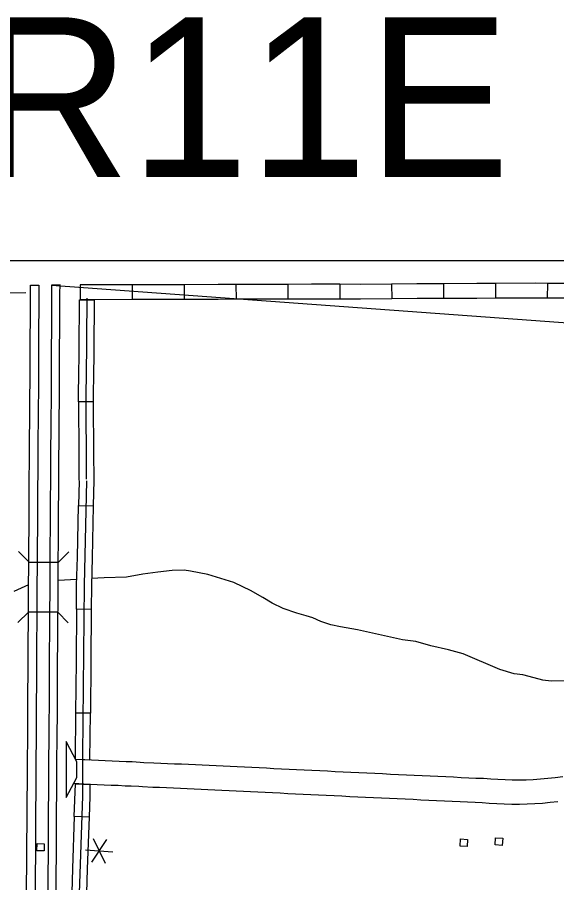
# Model space of a CAD drawing. Extents: x 1366406 to 1373462, y 376856 to 381998.
# Drawn here: x 1369350.8 to 1369439.7, y 380265.6 to 380408.2 of the extents above; entities that cross this region are included whole.
import ezdxf

# ---------------------------------------------------------------- set-up
doc = ezdxf.new("R2010")
doc.units = 0
for name, color, linetype in [('10', 7, 'Continuous'), ('19', 7, 'Continuous'), ('31', 7, 'Continuous'), ('32', 7, 'Continuous'), ('35', 7, 'Continuous'), ('39', 7, 'Continuous'), ('42', 7, 'Continuous'), ('48', 7, 'Continuous'), ('56', 7, 'Continuous'), ('Default', 7, 'Continuous'), ('R_Draft', 7, 'Continuous'), ('R_No Plot', 7, 'Continuous')]:
    doc.layers.add(name, color=color, linetype=linetype)

msp = doc.modelspace()

# ---------------------------------------------------------------- linework, layer by layer
at = {"layer": '10'}
for points in [[(1369360.08, 380281.92), (1369360.6, 380282.91), (1369360.61, 380285.54), (1369360.38, 380285.96), (1369361.92, 380285.89), (1369363.02, 380285.84), (1369364.14, 380285.79), (1369365.27, 380285.74), (1369366.41, 380285.69), (1369367.56, 380285.63), (1369368.7, 380285.58), (1369369.74, 380285.55), (1369371.05, 380285.47), (1369371.62, 380285.43), (1369373.29, 380285.36), (1369374.43, 380285.31), (1369375.56, 380285.25), (1369376.7, 380285.2), (1369377.83, 380285.16), (1369378.98, 380285.11), (1369380.13, 380285.06), (1369381.27, 380285.01), (1369382.41, 380284.95), (1369383.55, 380284.9), (1369384.71, 380284.84), (1369385.87, 380284.79), (1369387.04, 380284.74), (1369388.23, 380284.68), (1369389.42, 380284.63), (1369390.64, 380284.57), (1369391.86, 380284.51), (1369393.09, 380284.44), (1369394.33, 380284.37), (1369395.57, 380284.3), (1369396.81, 380284.24), (1369398.07, 380284.18), (1369399.34, 380284.12), (1369400.62, 380284.07), (1369401.91, 380284.01), (1369403.2, 380283.94), (1369404.49, 380283.88), (1369405.78, 380283.81), (1369407.07, 380283.75), (1369408.37, 380283.69), (1369409.69, 380283.63), (1369411, 380283.57), (1369412.3, 380283.5), (1369413.61, 380283.44), (1369414.91, 380283.38), (1369416.21, 380283.32), (1369417.51, 380283.26), (1369418.81, 380283.2), (1369420.11, 380283.14), (1369421.39, 380283.07), (1369422.68, 380283.02), (1369423.94, 380282.95), (1369425.18, 380282.89), (1369426.36, 380282.84), (1369427.63, 380282.81), (1369428.84, 380282.69), (1369430, 380282.64)], [(1369429.8, 380278.59), (1369428.54, 380278.65), (1369427.39, 380278.77), (1369426.23, 380278.79), (1369424.99, 380278.85), (1369423.75, 380278.91), (1369422.48, 380278.97), (1369421.2, 380279.03), (1369419.9, 380279.09), (1369418.61, 380279.16), (1369417.32, 380279.22), (1369416.02, 380279.28), (1369414.72, 380279.34), (1369413.42, 380279.4), (1369412.11, 380279.46), (1369410.8, 380279.52), (1369409.49, 380279.59), (1369408.19, 380279.65), (1369406.89, 380279.7), (1369405.58, 380279.77), (1369404.28, 380279.83), (1369403, 380279.9), (1369401.71, 380279.96), (1369400.43, 380280.02), (1369399.16, 380280.08), (1369397.88, 380280.14), (1369396.62, 380280.19), (1369395.35, 380280.26), (1369394.11, 380280.33), (1369392.87, 380280.39), (1369391.64, 380280.46), (1369390.43, 380280.53), (1369389.24, 380280.58), (1369388.05, 380280.64), (1369386.86, 380280.69), (1369385.68, 380280.74), (1369384.51, 380280.8), (1369383.36, 380280.85), (1369382.21, 380280.9), (1369381.08, 380280.96), (1369379.94, 380281.01), (1369378.8, 380281.06), (1369377.67, 380281.11), (1369376.52, 380281.16), (1369375.38, 380281.21), (1369374.24, 380281.26), (1369373.11, 380281.31), (1369371.39, 380281.38), (1369370.79, 380281.43), (1369369.56, 380281.5), (1369368.54, 380281.53), (1369367.38, 380281.59), (1369366.23, 380281.64), (1369365.08, 380281.69), (1369363.96, 380281.74), (1369362.84, 380281.79), (1369361.74, 380281.84), (1369360.08, 380281.92)], [(1369430, 380282.64), (1369431.19, 380282.58), (1369432.35, 380282.54), (1369433.51, 380282.53), (1369434.66, 380282.55), (1369435.82, 380282.62), (1369437, 380282.71), (1369438.22, 380282.83), (1369439.46, 380282.95), (1369440.71, 380283.07)], [(1369439.86, 380278.92), (1369438.61, 380278.79), (1369437.36, 380278.67), (1369436.09, 380278.57), (1369434.81, 380278.51), (1369433.54, 380278.48), (1369432.27, 380278.49), (1369431.02, 380278.53), (1369429.8, 380278.59)]]:
    msp.add_lwpolyline(points, dxfattribs=at)
at = {"layer": '19'}
for points in [[(1369352.76, 380332.77), (1369352.77, 380334.44), (1369352.78, 380336.12), (1369352.8, 380337.8), (1369352.81, 380339.48), (1369352.83, 380341.16), (1369352.84, 380342.83), (1369352.86, 380344.5), (1369352.87, 380346.15), (1369352.88, 380347.8), (1369352.89, 380349.44), (1369352.89, 380351.1), (1369352.9, 380352.75), (1369352.9, 380354.41), (1369352.91, 380356.08), (1369352.93, 380357.75), (1369352.93, 380359.41), (1369352.94, 380361.08), (1369352.95, 380362.74), (1369352.96, 380364.07), (1369354.33, 380364.08)], [(1369354.33, 380364.08), (1369354.32, 380361.07), (1369354.31, 380359.41), (1369354.3, 380357.74), (1369354.29, 380356.07), (1369354.28, 380354.41), (1369354.27, 380352.75), (1369354.27, 380351.09), (1369354.26, 380349.44), (1369354.26, 380347.79), (1369354.25, 380346.14), (1369354.23, 380344.48), (1369354.22, 380342.82), (1369354.2, 380341.14), (1369354.19, 380339.47), (1369354.17, 380337.79), (1369354.16, 380336.11), (1369354.15, 380334.43), (1369354.14, 380332.76)], [(1369356.44, 380364.11), (1369356.42, 380361.06), (1369356.42, 380359.4), (1369356.41, 380357.73), (1369356.4, 380356.06), (1369356.39, 380354.39), (1369356.38, 380352.74), (1369356.37, 380351.08), (1369356.37, 380349.43), (1369356.36, 380347.78), (1369356.35, 380346.13), (1369356.34, 380344.47), (1369356.32, 380342.8), (1369356.31, 380341.13), (1369356.3, 380339.45), (1369356.28, 380337.77), (1369356.27, 380336.09), (1369356.26, 380334.41), (1369356.25, 380332.74)], [(1369357.62, 380332.73), (1369357.63, 380334.41), (1369357.64, 380336.08), (1369357.66, 380337.76), (1369357.67, 380339.44), (1369357.69, 380341.11), (1369357.7, 380342.79), (1369357.72, 380344.45), (1369357.73, 380346.12), (1369357.74, 380347.77), (1369357.75, 380349.43), (1369357.75, 380351.08), (1369357.76, 380352.73), (1369357.76, 380354.39), (1369357.77, 380356.05), (1369357.79, 380357.72), (1369357.79, 380359.39), (1369357.8, 380361.06), (1369357.81, 380362.71), (1369357.82, 380364.12), (1369356.44, 380364.11)], [(1369352.45, 380284.2), (1369352.51, 380290.88), (1369352.52, 380292.59), (1369352.53, 380294.29), (1369352.54, 380295.98), (1369352.54, 380297.67), (1369352.55, 380299.35), (1369352.56, 380301.04), (1369352.57, 380302.73), (1369352.58, 380304.42), (1369352.59, 380306.12), (1369352.61, 380307.8), (1369352.62, 380309.48), (1369352.63, 380311.15), (1369352.63, 380312.82), (1369352.64, 380314.49), (1369352.66, 380317.81), (1369352.68, 380319.47), (1369352.69, 380321.14), (1369352.72, 380324.13), (1369352.72, 380326.1), (1369352.73, 380327.77), (1369352.74, 380329.43), (1369352.75, 380331.09), (1369352.76, 380332.77)], [(1369354.14, 380332.76), (1369354.13, 380331.08), (1369354.12, 380329.42), (1369354.11, 380327.76), (1369354.1, 380326.09), (1369354.1, 380324.12), (1369354.07, 380321.12), (1369354.05, 380319.46), (1369354.04, 380317.8), (1369354.02, 380314.48), (1369354.01, 380312.81), (1369354.01, 380311.14), (1369354, 380309.47), (1369353.98, 380307.79), (1369353.97, 380306.11), (1369353.96, 380304.41), (1369353.94, 380302.72), (1369353.93, 380301.03), (1369353.93, 380299.35), (1369353.92, 380297.66), (1369353.91, 380295.98), (1369353.91, 380294.29), (1369353.9, 380292.58), (1369353.88, 380290.87), (1369353.83, 380284.19)], [(1369356.25, 380332.74), (1369356.23, 380331.07), (1369356.22, 380329.41), (1369356.21, 380327.74), (1369356.2, 380326.09), (1369356.2, 380324.11), (1369356.17, 380321.1), (1369356.16, 380319.45), (1369356.14, 380317.79), (1369356.12, 380314.47), (1369356.12, 380312.81), (1369356.11, 380311.13), (1369356.1, 380309.46), (1369356.09, 380307.78), (1369356.08, 380306.09), (1369356.06, 380304.4), (1369356.05, 380302.7), (1369356.04, 380301.02), (1369356.03, 380299.34), (1369356.02, 380297.66), (1369356.02, 380295.97), (1369356.01, 380294.28), (1369356, 380292.57), (1369355.99, 380290.85), (1369355.94, 380284.17)], [(1369357.31, 380284.16), (1369357.37, 380290.84), (1369357.38, 380292.56), (1369357.39, 380294.27), (1369357.4, 380295.97), (1369357.4, 380297.65), (1369357.41, 380299.33), (1369357.42, 380301.01), (1369357.43, 380302.7), (1369357.44, 380304.39), (1369357.45, 380306.08), (1369357.47, 380307.77), (1369357.48, 380309.45), (1369357.49, 380311.13), (1369357.49, 380312.8), (1369357.5, 380314.46), (1369357.52, 380317.78), (1369357.54, 380319.43), (1369357.55, 380321.09), (1369357.58, 380324.1), (1369357.58, 380326.08), (1369357.59, 380327.74), (1369357.6, 380329.4), (1369357.61, 380331.06), (1369357.62, 380332.73)], [(1369352.32, 380263.37), (1369352.45, 380284.2)], [(1369353.83, 380284.19), (1369353.7, 380263.37)], [(1369355.94, 380284.17), (1369355.81, 380263.35)], [(1369357.18, 380263.35), (1369357.31, 380284.16)]]:
    msp.add_lwpolyline(points, dxfattribs=at)
at = {"layer": '31'}
for p, q in [((1369363.31, 380344.86), (1369360.88, 380344.85)), ((1369360.88, 380344.85), (1369360.88, 380344.85)), ((1369360.88, 380327.78), (1369363.31, 380327.72)), ((1369362.96, 380310.64), (1369360.53, 380310.66)), ((1369362.82, 380293.53), (1369360.39, 380293.55)), ((1369362.6, 380276.4), (1369360.18, 380276.48))]:
    msp.add_line(p, q, dxfattribs=at)
for points in [[(1369360.97, 380353.42), (1369361.04, 380361.69)], [(1369361.04, 380361.69), (1369363.47, 380361.7), (1369363.4, 380353.39)], [(1369362.26, 380361.96), (1369362.14, 380348.59), (1369362.09, 380346.87), (1369362.15, 380332.11)], [(1369360.88, 380344.85), (1369360.87, 380346.89), (1369360.93, 380348.62), (1369360.97, 380353.42)], [(1369363.4, 380353.39), (1369363.36, 380348.57), (1369363.3, 380346.86), (1369363.31, 380344.86)], [(1369360.88, 380344.85), (1369360.92, 380336.29)], [(1369363.31, 380344.86), (1369363.35, 380336.31)], [(1369360.92, 380336.29), (1369360.94, 380331.99), (1369360.98, 380331.76), (1369360.88, 380327.78)], [(1369363.35, 380336.31), (1369363.37, 380332.23), (1369363.42, 380331.96), (1369363.31, 380327.72)], [(1369362.2, 380331.86), (1369361.78, 380314.61), (1369361.55, 380286.6), (1369361.51, 380283.8)], [(1369360.68, 380319.23), (1369360.88, 380327.78)], [(1369363.31, 380327.72), (1369363.1, 380319.17)], [(1369360.53, 380310.66), (1369360.56, 380314.63), (1369360.68, 380319.23)], [(1369363.1, 380319.17), (1369362.99, 380314.59), (1369362.96, 380310.64)], [(1369360.53, 380310.66), (1369360.46, 380302.11)], [(1369362.96, 380310.64), (1369362.89, 380302.09)], [(1369360.46, 380302.11), (1369360.39, 380293.55)], [(1369362.89, 380302.09), (1369362.82, 380293.53)], [(1369360.39, 380293.55), (1369360.33, 380286.06), (1369360.38, 380285.96), (1369362.76, 380285.85)], [(1369362.76, 380285.85), (1369362.82, 380293.53)], [(1369361.51, 380283.8), (1369361.5, 380279.83), (1369360.97, 380263.89), (1369360.91, 380262.26), (1369360.92, 380255.89), (1369360.83, 380244.2), (1369361.24, 380214.57), (1369361.12, 380201.86), (1369360.98, 380180.63), (1369360.57, 380125.43), (1369360.2, 380094.23), (1369360.16, 380082.34), (1369360.16, 380072.84), (1369359.9, 380030.24)], [(1369360.18, 380276.48), (1369360.36, 380281.91), (1369362.72, 380281.8)], [(1369362.72, 380281.8), (1369362.72, 380279.81), (1369362.6, 380276.4)], [(1369360.18, 380276.48), (1369359.89, 380267.93)], [(1369362.6, 380276.4), (1369362.32, 380267.85)], [(1369359.89, 380267.93), (1369359.76, 380263.93), (1369359.7, 380262.28), (1369359.7, 380259.34)], [(1369362.32, 380267.85), (1369362.18, 380263.85), (1369362.13, 380262.24), (1369362.13, 380259.34)]]:
    msp.add_lwpolyline(points, dxfattribs=at)
at = {"layer": '32'}
for p, q in [((1369361.16, 380364.12), (1369361.17, 380361.69)), ((1369369.72, 380364.14), (1369369.72, 380361.71)), ((1369378.27, 380364.16), (1369378.28, 380361.73)), ((1369386.82, 380364.19), (1369386.83, 380361.76)), ((1369395.37, 380364.22), (1369395.38, 380361.79)), ((1369403.94, 380364.23), (1369403.93, 380361.8)), ((1369412.47, 380364.28), (1369412.5, 380361.85)), ((1369421.04, 380364.33), (1369421.04, 380361.9)), ((1369429.59, 380364.36), (1369429.6, 380361.93)), ((1369438.15, 380364.39), (1369438.14, 380361.96))]:
    msp.add_line(p, q, dxfattribs=at)
for points in [[(1369246.58, 380363.07), (1369246.79, 380362.71), (1369247.03, 380362.65), (1369352.16, 380362.86)], [(1369369.72, 380364.14), (1369361.16, 380364.12)], [(1369378.27, 380364.16), (1369369.72, 380364.14)], [(1369386.82, 380364.19), (1369383.89, 380364.18), (1369378.27, 380364.16)], [(1369395.37, 380364.22), (1369386.82, 380364.19)], [(1369403.94, 380364.23), (1369399.3, 380364.24), (1369395.37, 380364.22)], [(1369412.47, 380364.28), (1369407.33, 380364.22), (1369403.94, 380364.23)], [(1369421.04, 380364.33), (1369416.66, 380364.33), (1369412.47, 380364.28)], [(1369429.59, 380364.36), (1369426.53, 380364.34), (1369421.04, 380364.33)], [(1369438.15, 380364.39), (1369436.16, 380364.4), (1369429.59, 380364.36)], [(1369446.7, 380364.38), (1369443.98, 380364.37), (1369438.15, 380364.39)], [(1369369.72, 380361.71), (1369361.17, 380361.69)], [(1369378.28, 380361.73), (1369369.72, 380361.71)], [(1369386.83, 380361.76), (1369383.89, 380361.75), (1369378.28, 380361.73)], [(1369395.38, 380361.79), (1369386.83, 380361.76)], [(1369403.93, 380361.8), (1369399.3, 380361.81), (1369395.38, 380361.79)], [(1369412.5, 380361.85), (1369407.34, 380361.79), (1369403.93, 380361.8)], [(1369421.04, 380361.9), (1369416.68, 380361.9), (1369412.5, 380361.85)], [(1369429.6, 380361.93), (1369426.54, 380361.91), (1369421.04, 380361.9)], [(1369438.14, 380361.96), (1369436.17, 380361.97), (1369429.6, 380361.93)], [(1369446.7, 380361.95), (1369443.98, 380361.94), (1369438.14, 380361.96)]]:
    msp.add_lwpolyline(points, dxfattribs=at)
at = {"layer": '35'}
for points in [[(1369442.2, 380298.85), (1369438.77, 380298.82), (1369437.38, 380298.96), (1369435.96, 380299.37), (1369434.1, 380299.86), (1369432.66, 380300.01), (1369430.33, 380300.75), (1369424.28, 380303.34), (1369421.88, 380303.98), (1369418.94, 380304.65), (1369416.47, 380305.33), (1369414.26, 380305.65), (1369410.8, 380306.39), (1369406.88, 380307.3), (1369404.03, 380307.79), (1369402.45, 380308.12), (1369400.81, 380308.66), (1369399.48, 380309.23), (1369398.4, 380309.56), (1369396.88, 380310.01), (1369394.6, 380310.8), (1369392.8, 380311.68), (1369391.26, 380312.59), (1369389.23, 380313.74), (1369387.98, 380314.37), (1369386.49, 380315.1), (1369382.19, 380316.37), (1369379.35, 380316.94), (1369378.31, 380317.11), (1369376.32, 380317.04), (1369373.92, 380316.79), (1369371.46, 380316.47), (1369368.78, 380315.96), (1369365.11, 380315.86), (1369363.02, 380315.73)], [(1369352.64, 380314.68), (1369350.2, 380313.57)], [(1369360.59, 380315.58), (1369357.51, 380315.39)]]:
    msp.add_lwpolyline(points, dxfattribs=at)
at = {"layer": '39'}
for p, q in [((1369352.71, 380318.45), (1369351, 380320.18)), ((1369357.57, 380318.42), (1369359.29, 380320.13)), ((1369352.71, 380318.45), (1369357.57, 380318.42)), ((1369352.62, 380310.2), (1369350.89, 380308.49)), ((1369357.48, 380310.17), (1369352.62, 380310.2)), ((1369357.48, 380310.17), (1369359.19, 380308.44))]:
    msp.add_line(p, q, dxfattribs=at)
at = {"layer": '42'}
for p, q in [((1369358.86, 380288.85), (1369358.86, 380284.23)), ((1369360.61, 380285.54), (1369358.86, 380288.85)), ((1369360.6, 380282.91), (1369360.61, 380285.54)), ((1369358.86, 380284.23), (1369358.85, 380279.61)), ((1369358.85, 380279.61), (1369360.6, 380282.91))]:
    msp.add_line(p, q, dxfattribs=at)
at = {"layer": '48'}
for p, q in [((1369365.51, 380272.71), (1369363.02, 380268.96)), ((1369363.27, 380272.85), (1369365.27, 380268.82)), ((1369362.02, 380270.98), (1369366.51, 380270.7))]:
    msp.add_line(p, q, dxfattribs=at)
at = {"layer": '56'}
for points in [[(1369354.01, 380270.86), (1369354.04, 380272.03), (1369355.22, 380272), (1369355.19, 380270.83)], [(1369423.77, 380271.63), (1369423.84, 380272.8), (1369425.01, 380272.73), (1369424.94, 380271.56)], [(1369429.55, 380271.81), (1369429.62, 380272.98), (1369430.8, 380272.91), (1369430.72, 380271.74)]]:
    msp.add_lwpolyline(points, close=True, dxfattribs=at)
at = {"layer": 'R_Draft'}
msp.add_line((1369356.44, 380364.11), (1369817.75, 380330.18), dxfattribs=at)
at = {"layer": 'R_No Plot'}
msp.add_line((1368990.63, 380368.17), (1369713.09, 380368.17), dxfattribs=at)

# ---------------------------------------------------------------- texts
at = {"layer": 'Default'}
msp.add_text('R11E', height=26.3, dxfattribs=at).set_placement((1369343.99, 380381.95))

doc.saveas('drawing.dxf')
